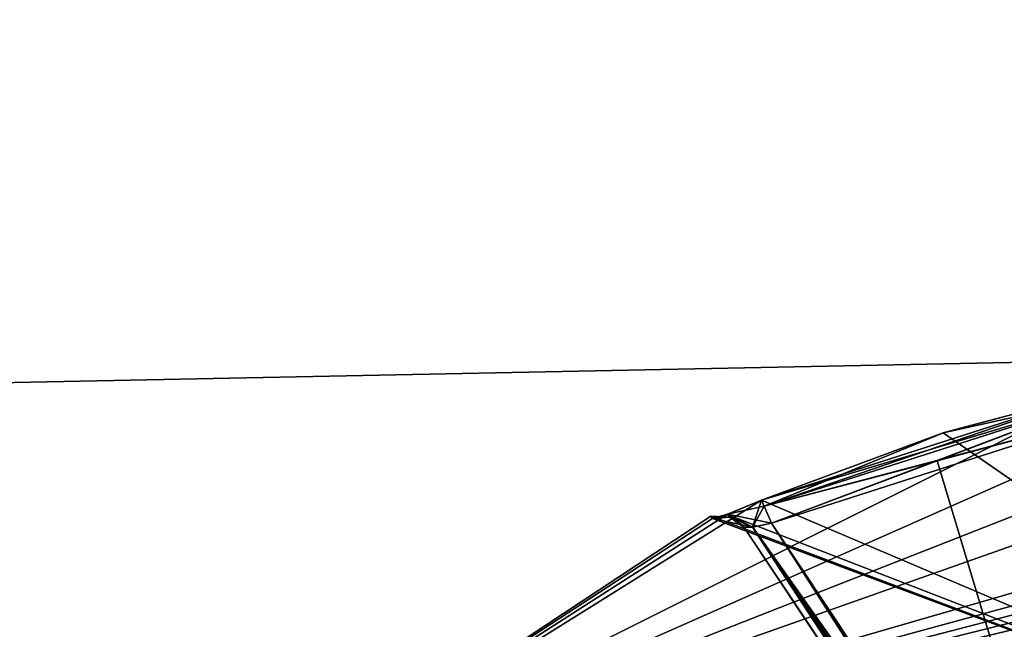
# Model space of a CAD drawing. Extents: x -200 to 200, y -703 to 625.
# Tile 634 of 656: x -105.82 to -101.91, y 550.11 to 552.54. Entities that reach past the tile are written whole.
import ezdxf

# ---------------------------------------------------------------- set-up
doc = ezdxf.new("R2010")
doc.units = 0
doc.header["$LTSCALE"] = 159.143519
for name, color, linetype in [('330', 7, 'CONTINUOUS'), ('342', 7, 'CONTINUOUS'), ('343', 7, 'CONTINUOUS'), ('344', 7, 'CONTINUOUS'), ('347', 7, 'CONTINUOUS'), ('350', 7, 'CONTINUOUS'), ('387', 7, 'CONTINUOUS'), ('388', 7, 'CONTINUOUS'), ('389', 7, 'CONTINUOUS'), ('390', 7, 'CONTINUOUS'), ('391', 7, 'CONTINUOUS'), ('741', 7, 'CONTINUOUS')]:
    doc.layers.add(name, color=color, linetype=linetype)

msp = doc.modelspace()

# ---------------------------------------------------------------- linework, layer by layer
at = {"layer": '330', "color": 7, "linetype": 'CONTINUOUS'}
for points in [[(-100.9028, 551.1432, 47.8003), (-100.6084, 551.0625, 47.129), (-104.8333, 549.4038, 48.65), (-100.9028, 551.1432, 47.8003)], [(-101.521, 551.0625, 48.0416), (-100.9028, 551.1432, 47.8003), (-104.8333, 549.4038, 48.65), (-101.521, 551.0625, 48.0416)], [(-102.8767, 550.627, 48.0416), (-101.521, 551.0625, 48.0416), (-104.8333, 549.4038, 48.65), (-102.8767, 550.627, 48.0416)], [(-104.8333, 549.4038, 48.65), (-100.6084, 551.0625, 47.129), (-100.6083, 550.8968, 46.4989), (-104.8333, 549.4038, 48.65)], [(-102.1511, 550.8968, 48.0417), (-101.521, 551.0625, 48.0416), (-102.8767, 550.627, 48.0416), (-102.1511, 550.8968, 48.0417)], [(-102.1559, 550.8953, 49.2582), (-100, 549.4038, 53.4833), (-101.521, 551.0625, 49.2584), (-102.1559, 550.8953, 49.2582)], [(-100.6084, 550.627, 45.7733), (-104.8333, 549.4038, 48.65), (-100.6083, 550.8968, 46.4989), (-100.6084, 550.627, 45.7733)], [(-102.8767, 550.627, 49.2584), (-100, 549.4038, 53.4833), (-102.1559, 550.8953, 49.2582), (-102.8767, 550.627, 49.2584)], [(-100.5476, 550.5712, 45.6365), (-104.8333, 549.4038, 48.65), (-100.6084, 550.627, 45.7733), (-100.5476, 550.5712, 45.6365)], [(-103.0115, 550.572, 48.1003), (-102.8767, 550.627, 48.0416), (-104.8333, 549.4038, 48.65), (-103.0115, 550.572, 48.1003)], [(-103.0135, 550.5712, 49.1976), (-100, 549.4038, 53.4833), (-102.8767, 550.627, 49.2584), (-103.0135, 550.5712, 49.1976)], [(-103.072, 550.5545, 48.2444), (-103.0115, 550.572, 48.1003), (-104.8333, 549.4038, 48.65), (-103.072, 550.5545, 48.2444)], [(-100.4056, 550.5545, 45.578), (-104.8333, 549.4038, 48.65), (-100.5476, 550.5712, 45.6365), (-100.4056, 550.5545, 45.578)], [(-103.072, 550.5545, 49.0556), (-100, 549.4038, 53.4833), (-103.0135, 550.5712, 49.1976), (-103.072, 550.5545, 49.0556)], [(-100, 549.4038, 53.4833), (-103.0784, 550.564, 48.65), (-104.8333, 549.4038, 48.65), (-100, 549.4038, 53.4833)], [(-103.0784, 550.564, 48.65), (-103.072, 550.5545, 48.2444), (-104.8333, 549.4038, 48.65), (-103.0784, 550.564, 48.65)], [(-100, 550.564, 45.5717), (-104.8333, 549.4038, 48.65), (-100.203, 550.5616, 45.5732), (-100, 550.564, 45.5717)], [(-100, 550.564, 45.5717), (-100, 550.0479, 44.6519), (-104.8333, 549.4038, 48.65), (-100, 550.564, 45.5717)], [(-100.203, 550.5616, 45.5732), (-104.8333, 549.4038, 48.65), (-100.4056, 550.5545, 45.578), (-100.203, 550.5616, 45.5732)], [(-103.0784, 550.564, 48.65), (-100, 549.4038, 53.4833), (-103.072, 550.5545, 49.0556), (-103.0784, 550.564, 48.65)]]:
    msp.add_3dface(points, dxfattribs=at)
at = {"layer": '342', "color": 7, "linetype": 'CONTINUOUS'}
for points in [[(-101.5, 550.9651, 49.15), (-101.5, 548.523, 49.15), (-102.1793, 550.7833, 49.15), (-101.5, 550.9651, 49.15)], [(-101.5, 548.523, 49.15), (-102.837, 550.5356, 49.15), (-102.1793, 550.7833, 49.15), (-101.5, 548.523, 49.15)]]:
    msp.add_3dface(points, dxfattribs=at)
at = {"layer": '343', "color": 7, "linetype": 'CONTINUOUS'}
for points in [[(-102.837, 550.5356, 48.15), (-101.5, 550.9651, 48.15), (-102.1793, 550.7833, 48.15), (-102.837, 550.5356, 48.15)], [(-101.5, 548.523, 48.15), (-101.5, 550.9651, 48.15), (-102.837, 550.5356, 48.15), (-101.5, 548.523, 48.15)]]:
    msp.add_3dface(points, dxfattribs=at)
at = {"layer": '344', "color": 7, "linetype": 'CONTINUOUS'}
for points in [[(-102.9463, 550.5194, 49.05), (-102.9463, 550.5194, 48.25), (-102.9526, 550.5288, 48.65), (-102.9463, 550.5194, 49.05)], [(-100.804, 547.2947, 49.05), (-102.9463, 550.5194, 48.25), (-102.9463, 550.5194, 49.05), (-100.804, 547.2947, 49.05)], [(-100.804, 547.2947, 48.25), (-102.9463, 550.5194, 48.25), (-100.804, 547.2947, 49.05), (-100.804, 547.2947, 48.25)]]:
    msp.add_3dface(points, dxfattribs=at)
at = {"layer": '347', "color": 7, "linetype": 'CONTINUOUS'}
for points in [[(-101.5, 548.523, 48.15), (-102.837, 550.5356, 48.15), (-102.9114, 550.5203, 48.179), (-101.5, 548.523, 48.15)], [(-102.9463, 550.5194, 48.25), (-100.7954, 547.3004, 48.2056), (-102.9114, 550.5203, 48.179), (-102.9463, 550.5194, 48.25)], [(-102.9463, 550.5194, 48.25), (-100.804, 547.2947, 48.25), (-100.7954, 547.3004, 48.2056), (-102.9463, 550.5194, 48.25)], [(-101.2505, 548.1012, 48.1533), (-101.5, 548.523, 48.15), (-102.9114, 550.5203, 48.179), (-101.2505, 548.1012, 48.1533)], [(-100.7712, 547.3165, 48.1704), (-101.2505, 548.1012, 48.1533), (-102.9114, 550.5203, 48.179), (-100.7712, 547.3165, 48.1704)], [(-100.7954, 547.3004, 48.2056), (-100.7712, 547.3165, 48.1704), (-102.9114, 550.5203, 48.179), (-100.7954, 547.3004, 48.2056)]]:
    msp.add_3dface(points, dxfattribs=at)
at = {"layer": '350', "color": 7, "linetype": 'CONTINUOUS'}
for points in [[(-102.837, 550.5356, 49.15), (-100.7712, 547.3165, 49.1296), (-102.9125, 550.5201, 49.12), (-102.837, 550.5356, 49.15)], [(-102.837, 550.5356, 49.15), (-101.5, 548.523, 49.15), (-101.2403, 548.0842, 49.1464), (-102.837, 550.5356, 49.15)], [(-100.7712, 547.3165, 49.1296), (-102.837, 550.5356, 49.15), (-101.2403, 548.0842, 49.1464), (-100.7712, 547.3165, 49.1296)], [(-100.804, 547.2947, 49.05), (-102.9463, 550.5194, 49.05), (-102.9125, 550.5201, 49.12), (-100.804, 547.2947, 49.05)], [(-100.7712, 547.3165, 49.1296), (-100.7954, 547.3004, 49.0944), (-102.9125, 550.5201, 49.12), (-100.7712, 547.3165, 49.1296)], [(-100.7954, 547.3004, 49.0944), (-100.804, 547.2947, 49.05), (-102.9125, 550.5201, 49.12), (-100.7954, 547.3004, 49.0944)]]:
    msp.add_3dface(points, dxfattribs=at)
at = {"layer": '387', "color": 7, "linetype": 'CONTINUOUS'}
for points in [[(-102.1559, 550.8953, 49.2582), (-101.521, 551.0625, 49.2584), (-101.5155, 551.0371, 49.1823), (-102.1559, 550.8953, 49.2582)], [(-102.8663, 550.6031, 49.1823), (-102.8767, 550.627, 49.2584), (-101.5155, 551.0371, 49.1823), (-102.8663, 550.6031, 49.1823)], [(-102.8767, 550.627, 49.2584), (-102.1559, 550.8953, 49.2582), (-101.5155, 551.0371, 49.1823), (-102.8767, 550.627, 49.2584)], [(-101.5, 550.9651, 49.15), (-102.8663, 550.6031, 49.1823), (-101.5155, 551.0371, 49.1823), (-101.5, 550.9651, 49.15)], [(-101.5, 550.9651, 49.15), (-102.1793, 550.7833, 49.15), (-102.8663, 550.6031, 49.1823), (-101.5, 550.9651, 49.15)], [(-102.1793, 550.7833, 49.15), (-102.837, 550.5356, 49.15), (-102.8663, 550.6031, 49.1823), (-102.1793, 550.7833, 49.15)]]:
    msp.add_3dface(points, dxfattribs=at)
at = {"layer": '388', "color": 7, "linetype": 'CONTINUOUS'}
for points in [[(-103.0135, 550.5712, 49.1976), (-102.8767, 550.627, 49.2584), (-102.9125, 550.5201, 49.12), (-103.0135, 550.5712, 49.1976)], [(-102.9125, 550.5201, 49.12), (-102.8767, 550.627, 49.2584), (-102.8663, 550.6031, 49.1823), (-102.9125, 550.5201, 49.12)], [(-103.072, 550.5545, 49.0556), (-103.0135, 550.5712, 49.1976), (-103.0026, 550.5603, 49.0537), (-103.072, 550.5545, 49.0556)], [(-102.9463, 550.5194, 49.05), (-103.0135, 550.5712, 49.1976), (-102.9125, 550.5201, 49.12), (-102.9463, 550.5194, 49.05)], [(-103.0135, 550.5712, 49.1976), (-102.9463, 550.5194, 49.05), (-103.0026, 550.5603, 49.0537), (-103.0135, 550.5712, 49.1976)], [(-102.837, 550.5356, 49.15), (-102.9125, 550.5201, 49.12), (-102.8663, 550.6031, 49.1823), (-102.837, 550.5356, 49.15)]]:
    msp.add_3dface(points, dxfattribs=at)
at = {"layer": '389', "color": 7, "linetype": 'CONTINUOUS'}
for points in [[(-103.072, 550.5545, 48.2444), (-103.0784, 550.564, 48.65), (-103.0026, 550.5603, 49.0537), (-103.072, 550.5545, 48.2444)], [(-103.0784, 550.564, 48.65), (-103.072, 550.5545, 49.0556), (-103.0026, 550.5603, 49.0537), (-103.0784, 550.564, 48.65)], [(-103.0026, 550.5603, 48.2463), (-103.072, 550.5545, 48.2444), (-103.0026, 550.5603, 49.0537), (-103.0026, 550.5603, 48.2463)], [(-102.9463, 550.5194, 49.05), (-102.9526, 550.5288, 48.65), (-103.0026, 550.5603, 48.2463), (-102.9463, 550.5194, 49.05)], [(-102.9463, 550.5194, 49.05), (-103.0026, 550.5603, 48.2463), (-103.0026, 550.5603, 49.0537), (-102.9463, 550.5194, 49.05)], [(-102.9526, 550.5288, 48.65), (-102.9463, 550.5194, 48.25), (-103.0026, 550.5603, 48.2463), (-102.9526, 550.5288, 48.65)]]:
    msp.add_3dface(points, dxfattribs=at)
at = {"layer": '390', "color": 7, "linetype": 'CONTINUOUS'}
for points in [[(-102.8767, 550.627, 48.0416), (-103.0115, 550.572, 48.1003), (-102.8663, 550.6031, 48.1177), (-102.8767, 550.627, 48.0416)], [(-103.0115, 550.572, 48.1003), (-103.072, 550.5545, 48.2444), (-102.9114, 550.5203, 48.179), (-103.0115, 550.572, 48.1003)], [(-103.0115, 550.572, 48.1003), (-102.837, 550.5356, 48.15), (-102.8663, 550.6031, 48.1177), (-103.0115, 550.572, 48.1003)], [(-102.837, 550.5356, 48.15), (-103.0115, 550.572, 48.1003), (-102.9114, 550.5203, 48.179), (-102.837, 550.5356, 48.15)], [(-102.9114, 550.5203, 48.179), (-103.072, 550.5545, 48.2444), (-103.0026, 550.5603, 48.2463), (-102.9114, 550.5203, 48.179)], [(-102.9463, 550.5194, 48.25), (-102.9114, 550.5203, 48.179), (-103.0026, 550.5603, 48.2463), (-102.9463, 550.5194, 48.25)]]:
    msp.add_3dface(points, dxfattribs=at)
at = {"layer": '391', "color": 7, "linetype": 'CONTINUOUS'}
for points in [[(-101.5155, 551.0371, 48.1177), (-101.521, 551.0625, 48.0416), (-102.8663, 550.6031, 48.1177), (-101.5155, 551.0371, 48.1177)], [(-101.521, 551.0625, 48.0416), (-102.1511, 550.8968, 48.0417), (-102.8663, 550.6031, 48.1177), (-101.521, 551.0625, 48.0416)], [(-102.837, 550.5356, 48.15), (-101.5155, 551.0371, 48.1177), (-102.8663, 550.6031, 48.1177), (-102.837, 550.5356, 48.15)], [(-102.837, 550.5356, 48.15), (-102.1793, 550.7833, 48.15), (-101.5155, 551.0371, 48.1177), (-102.837, 550.5356, 48.15)], [(-102.1793, 550.7833, 48.15), (-101.5, 550.9651, 48.15), (-101.5155, 551.0371, 48.1177), (-102.1793, 550.7833, 48.15)], [(-102.1511, 550.8968, 48.0417), (-102.8767, 550.627, 48.0416), (-102.8663, 550.6031, 48.1177), (-102.1511, 550.8968, 48.0417)]]:
    msp.add_3dface(points, dxfattribs=at)
at = {"layer": '741', "color": 7, "linetype": 'CONTINUOUS'}
for points in [[(160, 550, -11), (-160, 550, -11), (-160, 556.4656, -8.8992), (160, 550, -11)], [(160, 556.4656, -8.8992), (160, 550, -11), (-160, 556.4656, -8.8992), (160, 556.4656, -8.8992)], [(160, 550, 11), (160, 556.4656, 8.8992), (-160, 550, 11), (160, 550, 11)], [(160, 556.4656, 8.8992), (-160, 556.4656, 8.8992), (-160, 550, 11), (160, 556.4656, 8.8992)]]:
    msp.add_3dface(points, dxfattribs=at)

doc.saveas('drawing.dxf')
